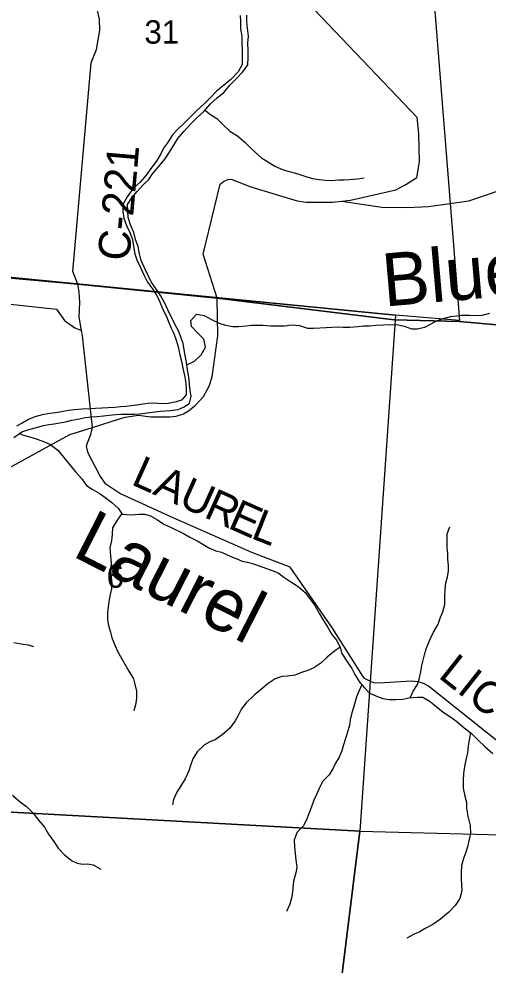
# Model space of a CAD drawing. Extents: x 1624196 to 2029251, y 146837 to 440034.
# Drawn here: x 1885588 to 1890015, y 305803 to 314729 of the extents above; entities that cross this region are included whole.
import ezdxf

# ---------------------------------------------------------------- set-up
doc = ezdxf.new("R2010")
doc.units = 0
for name, color, linetype in [('GM_X_County_Road', 7, 'Continuous'), ('GM_X_County_Road_Text', 7, 'Continuous'), ('GM_X_Major_River', 7, 'Continuous'), ('GM_X_Minor_River', 7, 'Continuous'), ('GM_X_Minor_River_Text', 7, 'Continuous'), ('GM_X_Section', 7, 'Continuous'), ('GM_X_Section_Text', 7, 'Continuous'), ('GM_X_Township', 7, 'Continuous'), ('GM_X_Township_Road', 7, 'Continuous'), ('GM_X_Township_ROW', 7, 'Continuous')]:
    doc.layers.add(name, color=color, linetype=linetype)

msp = doc.modelspace()

# ---------------------------------------------------------------- linework, layer by layer
at = {"layer": 'GM_X_County_Road'}
for points in [[(1886157.2, 312153), (1886157.2, 312153.2), (1886144.4, 312225.8), (1886096.3, 312345.6), (1886270.8, 314313.3), (1886320.6, 314439), (1886353.2, 314623.2), (1886349.9, 314725.4), (1886327.3, 314820.5)], [(1887435, 311512.3), (1887465.6, 311739.4), (1887460.7, 312094.9), (1887326.2, 312509.9), (1887487.5, 313169.8), (1887518, 313196.5), (1887559, 313212.3), (1887592.4, 313216.6), (1887776, 313146), (1888213.6, 313011.8), (1888297.8, 313000.7), (1888547.3, 313000.7), (1888635, 313009.2), (1888717.2, 313017.3), (1889145.9, 313117.9), (1889238.7, 313168), (1889342, 313233.7), (1889368.2, 313379.6), (1889361.9, 313644.8), (1889345.5, 313797.4), (1888377.9, 314815.2)], [(1886283.4, 310874.6), (1886189.5, 311739.4), (1886180.5, 311789), (1886156.9, 311919.5), (1886162.6, 312053.8), (1886157.2, 312153)], [(1886283.4, 310874.6), (1886537.3, 310957.5), (1886589.9, 310972.1), (1886716.9, 310990.5), (1886832.4, 310975.7), (1887015, 310973.4), (1887072.8, 310981.4), (1887142.4, 311003.6), (1887188.3, 311031.2), (1887255.9, 311085.6), (1887300.1, 311133), (1887330.5, 311167.8), (1887382.3, 311265.7), (1887413.2, 311351.3), (1887431.6, 311487.4), (1887435, 311512.3)], [(1883901.7, 307160.2), (1883933, 307236.9), (1884029.6, 307473.7), (1884066.3, 307669.8), (1884100.5, 308590.2), (1884211.1, 309060.2), (1884280.8, 309328.1), (1884268.1, 309577), (1884234.6, 309772.1), (1884511.8, 309953), (1885326.3, 310403.7), (1886067.9, 310807.3), (1886283.4, 310874.6)], [(1890262.9, 307791), (1889452.9, 308435.6), (1889405, 308458.4), (1889357.6, 308473.9), (1889289, 308479.9), (1888987.9, 308461.8), (1888938.1, 308466.6), (1888914.4, 308474.8), (1888854.2, 308504), (1888834.3, 308530), (1888547.4, 308981.2), (1888147.7, 309556.2), (1887786.5, 309695.3), (1887044.5, 310022.1), (1886540, 310251.3), (1886408.7, 310339.3), (1886351.5, 310420.4), (1886241.3, 310632.6), (1886227.5, 310697.7), (1886235.4, 310728.8), (1886266.5, 310808.7), (1886283.4, 310874.6)]]:
    msp.add_lwpolyline(points, dxfattribs=at)
at = {"layer": 'GM_X_Major_River'}
for points in [[(1887676.2, 314761.9), (1887679.9, 314707.7), (1887679.6, 314635.5), (1887693.3, 314565.3), (1887693, 314497.1), (1887694.7, 314432.9), (1887694.1, 314298.6), (1887655.8, 314230.6), (1887587.3, 314158.7), (1887517, 314098.9), (1887452.6, 314047), (1887398.3, 313989.1), (1887333.9, 313925.3), (1887271.6, 313867.4), (1887207.2, 313805.5), (1887146.8, 313745.7), (1887084.5, 313685.8), (1887038.2, 313633.9), (1886991.8, 313559.9), (1886951.5, 313508), (1886927.2, 313455.9), (1886888.9, 313392), (1886836.5, 313322), (1886788.1, 313256.1), (1886731.7, 313188.1), (1886667.4, 313128.3), (1886608.9, 313050.4), (1886570.5, 312978.4), (1886568.2, 312912.2), (1886580, 312848), (1886603.7, 312779.7), (1886635.5, 312713.4), (1886659.2, 312647.1), (1886668.9, 312580.9), (1886682.7, 312512.6), (1886700.4, 312456.4), (1886736.2, 312384.1)], [(1886772.2, 312379.9), (1886742.5, 312448.2), (1886724.7, 312512.4), (1886713, 312582.7), (1886689.3, 312649), (1886673.5, 312715.2), (1886641.8, 312785.5), (1886618.1, 312853.8), (1886614.6, 312978.2), (1886654.9, 313040.1), (1886705.3, 313100), (1886763.7, 313168), (1886814, 313213.8), (1886848.3, 313267.8), (1886902.6, 313331.7), (1886967.1, 313409.6), (1887003.3, 313461.6), (1887043.7, 313529.6), (1887088.1, 313599.6), (1887144.5, 313667.5), (1887210.9, 313737.4), (1887269.3, 313797.2), (1887333.6, 313855.1), (1887396, 313927), (1887458.4, 313982.8), (1887524.7, 314038.7), (1887579.1, 314104.6), (1887639.4, 314164.5), (1887699.8, 314230.4), (1887748.2, 314296.3), (1887750.5, 314366.5), (1887750.8, 314430.6), (1887747.1, 314500.8), (1887753.4, 314567), (1887745.7, 314641.2), (1887740, 314705.4), (1887740.3, 314763.6)], [(1886736.2, 312384.1), (1886765.9, 312313.7), (1886801.7, 312245.4), (1886847.4, 312183), (1886891.2, 312118.6), (1886921, 312050.3), (1886946.7, 311988), (1886980.5, 311921.7)], [(1887207.8, 311141), (1887213.5, 311168.7), (1887205.7, 311218.9), (1887198, 311283.1), (1887192.3, 311349.3), (1887180.6, 311417.5), (1887170.9, 311487.7), (1887157.1, 311554), (1887147.4, 311608.1), (1887137.6, 311666.3), (1887119.8, 311718.6), (1887096, 311778.8), (1887062.3, 311843.1), (1886992.8, 311983.8), (1886963, 312052.1), (1886923.3, 312120.5), (1886881.5, 312186.9), (1886835.7, 312249.2), (1886804, 312313.6), (1886772.2, 312379.9)], [(1886980.5, 311921.7), (1887004, 311865), (1887025.6, 311812.8), (1887049.3, 311760.5), (1887070.9, 311698.3), (1887090.5, 311636), (1887108, 311559.8), (1887123.6, 311499.6), (1887135.2, 311435.4), (1887150.7, 311365.2), (1887160.4, 311313.1), (1887166, 311253), (1887165.5, 311182.8), (1887121.1, 311131.1), (1887071, 311117.5), (1886996.8, 311102), (1886930.7, 311098.5), (1886878.7, 311104.9), (1886806.6, 311099.4), (1886756.5, 311093.8), (1886700.3, 311084.2), (1886650.3, 311078.5), (1886596.2, 311072.9), (1886546.1, 311069.3), (1886492, 311063.7), (1886431.9, 311060.1), (1886369.8, 311056.6), (1886309.7, 311055), (1886257.7, 311051.4), (1886185.6, 311048), (1886113.4, 311040.5), (1886057.3, 311034.9), (1885989.2, 311023.4), (1885935.1, 311013.8), (1885881, 311006.2), (1885808.8, 310994.7), (1885738.6, 310975.2), (1885678.4, 310949.6), (1885620.1, 310916), (1885565.8, 310888.3)], [(1885539.1, 310780.4), (1885615.5, 310831.9), (1885681.7, 310855.4), (1885741.9, 310871), (1885820.1, 310894.5), (1885870.3, 310904.1), (1885920.4, 310909.7), (1885970.5, 310917.4), (1886026.6, 310929), (1886088.8, 310944.5), (1886158.9, 310956), (1886213, 310967.6), (1886275.2, 310975.2), (1886327.2, 310978.8), (1886385.3, 310984.4), (1886441.4, 310992), (1886501.5, 310997.5), (1886555.6, 310999.1), (1886621.7, 310998.6), (1886679.8, 311000.2), (1886729.8, 311003.9), (1886798, 311013.4), (1886848, 311019), (1886920.2, 311028.5), (1886970.3, 311030.1), (1887020.3, 311033.7), (1887090.5, 311045.2), (1887146.7, 311068.8), (1887197, 311102.5), (1887207.8, 311141)]]:
    msp.add_lwpolyline(points, dxfattribs=at)
at = {"layer": 'GM_X_Minor_River'}
for points in [[(1887345.2, 313868.4), (1887387.6, 313834.8), (1887457.5, 313788.3), (1887517.3, 313729.9), (1887577.1, 313669.5), (1887651.1, 313627), (1887718.9, 313566.6), (1887770.8, 313514.2), (1887824.6, 313465.8), (1887878.5, 313419.4), (1888002.3, 313338.6), (1888082.3, 313304.2), (1888150.3, 313285.8), (1888220.4, 313267.5), (1888294.4, 313241), (1888358.4, 313224.7), (1888422.4, 313214.4), (1888480.5, 313208.1), (1888534.6, 313205.8), (1888606.7, 313211.5), (1888658.8, 313211.3), (1888708.9, 313213), (1888783, 313220.7), (1888845.1, 313228.5)], [(1887173.8, 311466.6), (1887245, 311499.4), (1887309.4, 311559.3), (1887347.8, 311633.3), (1887332.1, 311707.5), (1887270.3, 311770), (1887216.4, 311828.4), (1887210.7, 311884.6), (1887265, 311942.5), (1887335.1, 311930.1), (1887407, 311891.7), (1887479, 311857.2), (1887537, 311840.9), (1887607, 311828.6), (1887659.1, 311826.3), (1887731.3, 311834), (1887781.3, 311839.8), (1887891.5, 311839.3), (1887965.6, 311832.9), (1888039.7, 311832.6), (1888093.8, 311834.3), (1888168, 311842), (1888236, 311835.7), (1888312, 311811.3), (1888368.1, 311811), (1888488.3, 311818.5), (1888542.4, 311822.2), (1888592.5, 311824), (1888648.6, 311819.7), (1888710.7, 311819.4), (1888786.8, 311827.1), (1888840.9, 311832.9), (1888897, 311834.6), (1888955.1, 311838.3), (1889027.3, 311844), (1889155.5, 311847.4), (1889223.5, 311829.1), (1889291.5, 311804.7), (1889347.6, 311806.4), (1889419.8, 311822.1), (1889478, 311852), (1889528.2, 311879.8), (1889604.4, 311905.5), (1889662.6, 311921.3), (1889716.7, 311929), (1889766.8, 311932.8), (1889840.9, 311932.5), (1889895, 311930.2), (1889961.1, 311933.9), (1890031.3, 311951.6)], [(1885594.2, 310817.5), (1885623.5, 310805.1), (1885687.5, 310784.8), (1885741.5, 310770.5), (1885813.5, 310744.1), (1885881.5, 310717.7), (1885955.3, 310661.2), (1886011.1, 310592.8), (1886064.9, 310526.3), (1886122.7, 310455.9), (1886182.5, 310389.4), (1886226.3, 310327.1), (1886280.2, 310292.8), (1886346.1, 310256.3), (1886400, 310216), (1886465.9, 310165.6), (1886525.8, 310113.1), (1886561.6, 310056.8), (1886643.7, 310050.4), (1886719.8, 310056.1), (1886771.9, 310055.9), (1886829.9, 310039.5), (1886895.8, 310003.1), (1886955.8, 309962.8), (1887025.7, 309932.4), (1887141.7, 309873.7), (1887201.6, 309841.3), (1887271.5, 309804.9), (1887323.5, 309774.6), (1887379.4, 309738.2), (1887445.4, 309709.8), (1887499.4, 309697.6), (1887589.4, 309657), (1887643.4, 309634.7), (1887695.3, 309614.4), (1887745.4, 309604.2), (1887811.4, 309585.8), (1887891.4, 309557.4), (1887977.4, 309526.9), (1888033.4, 309502.6), (1888089.3, 309462.2), (1888153.2, 309417.8), (1888223.1, 309373.4), (1888290.9, 309316.9), (1888326.8, 309266.6), (1888380.5, 309196.2), (1888424.3, 309117.8), (1888462, 309053.4), (1888503.8, 308987.1), (1888541.6, 308920.7), (1888589.4, 308864.3), (1888621.2, 308800), (1888634.9, 308743.8), (1888682.7, 308671.4), (1888730.4, 308601), (1888758.2, 308544.7), (1888804, 308470.3), (1888847.8, 308420), (1888895.7, 308369.6), (1888971.6, 308335.2), (1889023.6, 308318.9), (1889077.7, 308308.6), (1889143.8, 308308.3), (1889211.9, 308312), (1889272, 308323.8), (1889348.2, 308329.4), (1889398.3, 308329.2), (1889468.2, 308288.8), (1889522.1, 308246.4), (1889591.9, 308190), (1889663.8, 308141.5), (1889721.7, 308101.1), (1889789.6, 308042.7), (1889855.5, 307990.2), (1889919.3, 307927.8), (1889987.1, 307861.3), (1890060.9, 307798.8)], [(1886558.1, 310062.3), (1886515.3, 310000.9), (1886470.9, 309928.9), (1886468.6, 309866.8), (1886462.3, 309806.6), (1886446, 309738.5), (1886451.7, 309664.3), (1886459.4, 309596.1), (1886453.1, 309528), (1886458.8, 309463.8), (1886466.5, 309401.6), (1886462.3, 309351.5), (1886448, 309297.4), (1886435.7, 309231.3), (1886429.5, 309181.2), (1886423.2, 309125.1), (1886425, 309060.9), (1886432.7, 309006.7), (1886452.5, 308942.5), (1886464.3, 308890.3), (1886496, 308813.9), (1886519.8, 308763.7), (1886559.5, 308693.3), (1886587.3, 308641), (1886625.1, 308576.7), (1886670.9, 308504.3), (1886682.6, 308452.1), (1886696.4, 308385.9), (1886698.1, 308325.7), (1886691.9, 308269.6), (1886673.5, 308201.5)], [(1889281.4, 308324.5), (1889308.4, 308387.8), (1889348.7, 308449.8), (1889365, 308501.8), (1889381.3, 308567.9), (1889391.6, 308630), (1889416.1, 308730.2), (1889432.3, 308786.2), (1889468.8, 308876.3), (1889501.1, 308942.3), (1889543.5, 309020.3), (1889567.9, 309084.4), (1889588.1, 309134.4), (1889606.5, 309204.5), (1889606.8, 309278.7), (1889611.1, 309348.9), (1889617.4, 309409), (1889633.7, 309465.1), (1889641.9, 309519.1), (1889642.1, 309573.3), (1889636.4, 309631.5), (1889634.6, 309683.6), (1889630.9, 309745.8), (1889629.1, 309804), (1889629.5, 309872.1), (1889653.8, 309938.2)], [(1885540.6, 308846.4), (1885610.7, 308834.1), (1885676.8, 308825.7), (1885726.8, 308809.5)], [(1888620, 308802.4), (1888564.9, 308764.2), (1888496.6, 308708.4), (1888436.2, 308652.5), (1888371.9, 308606.7), (1888315.7, 308580.9), (1888263.6, 308565.1), (1888191.3, 308539.4), (1888123.2, 308529.6), (1888069.1, 308523.9), (1888006.9, 308504.1), (1887940.6, 308458.3), (1887860.2, 308392.5), (1887809.9, 308352.6), (1887731.5, 308276.8), (1887689.2, 308220.9), (1887658.9, 308164.9), (1887628.6, 308106.8), (1887578.2, 308036.9), (1887507.8, 307975.1), (1887441.5, 307929.3), (1887389.3, 307909.5), (1887339.1, 307881.6), (1887270.7, 307813.8), (1887230.4, 307747.8), (1887206, 307685.7), (1887191.8, 307635.6), (1887157.4, 307561.6), (1887115.1, 307495.6), (1887078.7, 307433.6), (1887048.4, 307365.6), (1887038.1, 307313.5)], [(1888825.6, 308445.5), (1888801.7, 308400.2), (1888775.3, 308332.1), (1888755, 308266), (1888730.6, 308183.9), (1888714.3, 308115.8), (1888708, 308065.7), (1888685.7, 307989.6), (1888669.4, 307939.6), (1888651.1, 307879.5), (1888634.8, 307823.5), (1888610.5, 307765.4), (1888576.2, 307709.4), (1888550, 307653.4), (1888515.7, 307597.4), (1888455.3, 307537.5), (1888422.9, 307467.5), (1888396.7, 307413.5), (1888370.4, 307357.5), (1888348.1, 307295.4), (1888327.8, 307239.4), (1888309.5, 307189.3), (1888275.2, 307117.3), (1888212.8, 307057.4), (1888184.4, 306983.4), (1888190.1, 306917.2), (1888201.6, 306796.8), (1888209.3, 306726.6), (1888201.1, 306674.5), (1888178.7, 306594.4), (1888172.4, 306526.2), (1888164, 306448.1), (1888143.7, 306378), (1888113.3, 306310)], [(1889850.5, 307994.1), (1889839.2, 307944.2), (1889826.9, 307872), (1889820.6, 307803.9), (1889804.3, 307739.8), (1889792, 307675.7), (1889783.7, 307611.6), (1889781.4, 307543.4), (1889779, 307471.2), (1889796.7, 307395), (1889810.5, 307338.8), (1889812.3, 307282.6), (1889823.9, 307208.3), (1889845.6, 307120), (1889849.3, 307045.8), (1889837, 306987.7), (1889822.7, 306919.6), (1889806.4, 306867.5), (1889786.1, 306817.5), (1889765.8, 306741.4), (1889761.5, 306671.2), (1889761.2, 306615.1), (1889765, 306563), (1889768.7, 306502.8), (1889748.4, 306430.7), (1889704, 306366.7), (1889641.6, 306298.8), (1889565.2, 306237), (1889492.9, 306185.2), (1889420.6, 306149.5), (1889370.4, 306117.6), (1889318.2, 306093.8), (1889250, 306058)], [(1885528.2, 307404.7), (1885602.1, 307340.2), (1885660, 307297.9), (1885723.8, 307235.4), (1885773.6, 307169), (1885831.4, 307104.6), (1885867.1, 307038.2), (1885918.9, 306967.8), (1885958.7, 306905.5), (1886014.5, 306845), (1886084.4, 306788.6), (1886138.3, 306764.3), (1886188.4, 306756), (1886238.4, 306757.8), (1886288.5, 306749.5), (1886362.4, 306709.1)]]:
    msp.add_lwpolyline(points, dxfattribs=at)
at = {"layer": 'GM_X_Section'}
for points in [[(1884475.1, 317333.5), (1889326.9, 317133), (1889745, 311883.1), (1889143.2, 311935.2), (1884140.4, 312424.2)], [(1884140.4, 312424.2), (1889143.2, 311935.2), (1888806.6, 307067.9), (1883959, 307330.4)], [(1883959, 307330.4), (1888806.6, 307067.9), (1888473.4, 304384.8), (1888360.8, 301856.9), (1883644.9, 302029)], [(1888806.6, 307067.9), (1894026.6, 306932.1), (1893752.6, 301644.5), (1888360.8, 301856.9), (1888473.4, 304384.8)]]:
    msp.add_lwpolyline(points, close=True, dxfattribs=at)
at = {"layer": 'GM_X_Township'}
for points in [[(1894018.6, 315798.2), (1894251.9, 311474.1), (1893092.2, 311576.9), (1892035, 311670.6), (1889746.2, 311873.4), (1889130.4, 311891.5), (1887460.7, 312094.9), (1886144.3, 312225.8), (1884519.8, 312375), (1884126.8, 312393.9), (1882571.9, 312454.7), (1881873.7, 312479.7), (1879019.1, 312549.6), (1879052.2, 314326.7), (1878908.2, 314086.4), (1878680.9, 313893.7), (1878522.8, 313804.7), (1878409.1, 313834.4), (1878241.1, 313967.8), (1877974.3, 314205), (1877682.8, 314447.1), (1877517.3, 314686.7)], [(1883296.8, 296531), (1883426.6, 298678.8), (1883600.5, 301555.6), (1883635.2, 301988.4), (1883819.3, 305233.5), (1883933, 307236.9), (1883936.7, 307302), (1884126.8, 312393.9), (1884519.8, 312375), (1886144.3, 312225.8), (1887460.7, 312094.9), (1889130.4, 311891.5), (1889746.2, 311873.4), (1892035, 311670.6), (1893092.2, 311576.9), (1894251.9, 311474.1), (1895507.9, 311379), (1897304.4, 311233.1), (1901800, 310959.2)]]:
    msp.add_lwpolyline(points, dxfattribs=at)
at = {"layer": 'GM_X_Township_Road'}
msp.add_lwpolyline([(1885507.9, 312038.3), (1885943.1, 311990.5), (1886019.9, 311883.2), (1886117.3, 311813.7), (1886180.5, 311789)], dxfattribs=at)
at = {"layer": 'GM_X_Township_ROW'}
msp.add_lwpolyline([(1888635, 313009.2), (1889011.7, 312952.9), (1889251.8, 312948.4), (1889453.1, 312960.3), (1889834.4, 313011.2), (1890285.8, 313167.2), (1890430, 313247.6), (1890610.7, 313348.3), (1890961, 313472.2), (1891499.7, 313736.4)], dxfattribs=at)

# ---------------------------------------------------------------- texts
at = {"layer": 'GM_X_County_Road_Text'}
for s, rotation, p in [('C-221', 85.03089, (1886629.6, 312438.8)), ('L', 335.74119, (1886637.1, 310341.9)), ('A', 335.74589, (1886841.7, 310249.7)), ('U', 335.74236, (1887082.4, 310141.2)), ('R', 335.74878, (1887323.1, 310032.7)), ('E', 336.07575, (1887549.5, 309930.8)), ('L', 338.44232, (1887767.1, 309834.5)), ('L', 321.62398, (1889535.9, 308522.2)), ('I', 321.65432, (1889712, 308382.8)), ('C', 321.65228, (1889808.6, 308306.3))]:
    msp.add_text(s, height=300, rotation=rotation, dxfattribs=at).set_placement(p)
at = {"layer": 'GM_X_Minor_River_Text'}
for s, height, rotation, p in [('Blue', 499.99, 4.99847, (1889037.4, 312014.1)), ('Laurel', 500.01, 332.99688, (1886079.3, 309667.9))]:
    msp.add_text(s, height=height, rotation=rotation, dxfattribs=at).set_placement(p)
at = {"layer": 'GM_X_Section_Text'}
for s, p in [('31', (1886772.5, 314495.1)), ('6', (1886416.1, 309362.5))]:
    msp.add_text(s, height=221, rotation=0.00001, dxfattribs=at).set_placement(p)

doc.saveas('drawing.dxf')
